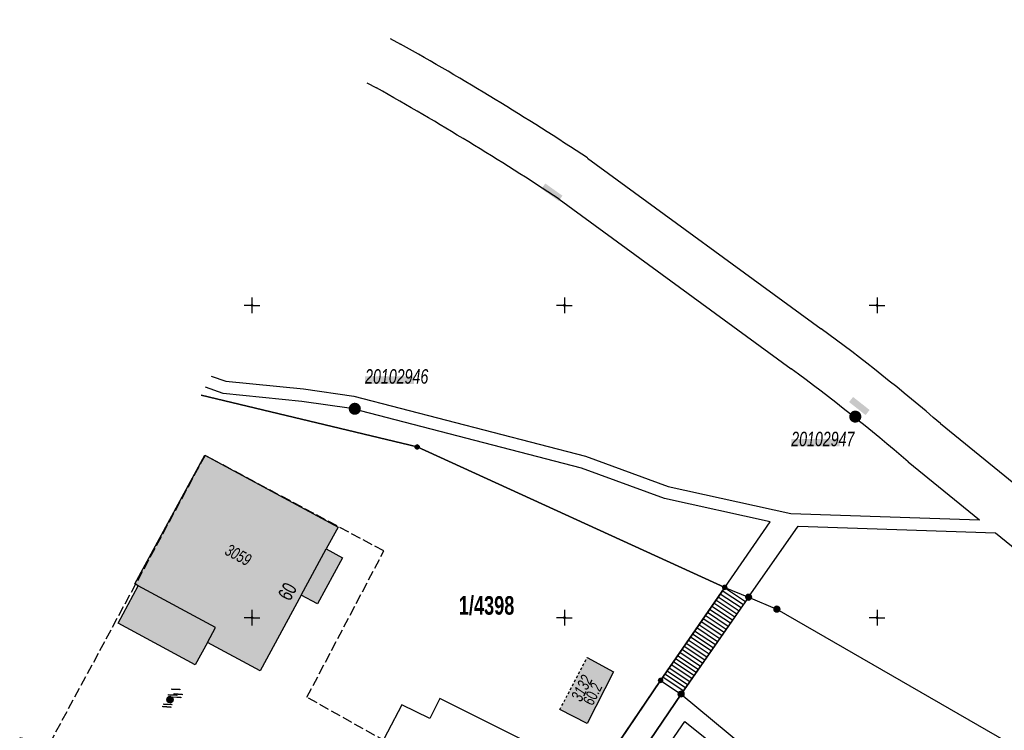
# Model space of a CAD drawing. Header units: metres. Extents: x 2695560 to 2696939, y 1260491 to 1262050.
# Tile 824 of 1005: x 2695982 to 2696061, y 1261766 to 1261823. Entities that reach past the tile are written whole.
import ezdxf

# ---------------------------------------------------------------- set-up
doc = ezdxf.new("R2010")
doc.units = ezdxf.units.M
for name, pattern in [('ALL_S25', [1.06, 0.8, -0.26]), ('AUSGEZOGEN', [0]), ('VERDECKT2_S2', [0.36, 0.2, -0.16])]:
    doc.linetypes.add(name, pattern=pattern)
for name, color, linetype in [('XR$1$AV_Gebäudeflächen (BB)', 7, 'AUSGEZOGEN'), ('XR$1$AV_Grenzpunkte', 7, 'AUSGEZOGEN'), ('XR$1$AV_Grundstück-Nr.', 7, 'AUSGEZOGEN'), ('XR$1$AV_Haus-Nr.', 7, 'AUSGEZOGEN'), ('XR$1$AV_Koordinatennetzpunkte', 7, 'AUSGEZOGEN'), ('XR$1$AV_Lagefixpunkt-Nr.', 7, 'AUSGEZOGEN'), ('XR$1$AV_Lagefixpunkte', 7, 'AUSGEZOGEN'), ('XR$1$AV_Linien (BB)', 7, 'AUSGEZOGEN'), ('XR$1$AV_Linien (EO)', 7, 'AUSGEZOGEN'), ('XR$1$AV_Versicherung-Nr.', 7, 'AUSGEZOGEN'), ('XR$1$AV_Waldflächen', 7, 'AUSGEZOGEN'), ('XR$1$GA_LK_Rohrleitungsteil', 32, 'AUSGEZOGEN'), ('XR$1$GA_LK_Siphon', 32, 'AUSGEZOGEN'), ('XR$1$Liegenschaftsgrenzen', 7, 'AUSGEZOGEN'), ('XR$1$PFAV', 255, 'AUSGEZOGEN'), ('XR$1$PFGA', 255, 'AUSGEZOGEN'), ('XR$1$RP_Abstandslinie', 7, 'AUSGEZOGEN'), ('XR$1$WA_LK_Rohrleitungsteil', 171, 'AUSGEZOGEN')]:
    doc.layers.add(name, color=color, linetype=linetype)
doc.styles.add('ARIAL', font='arial.ttf')
pattern_1 = [(0, (2725855, 1291000), (15000, 15000), [15000, -15000]), (90, (2725855, 1291000), (-15000, 15000), [15000, -15000])]

# ---------------------------------------------------------------- blocks, each defined once
blk = doc.blocks.new('COMPLEXOBJECT_76')
at = {"layer": 'XR$1$AV_Linien (BB)', "color": 7, "linetype": 'AUSGEZOGEN', "transparency": 33554687}
blk.add_line((6021.442, 11753.353), (6018.661, 11755.981), dxfattribs=at)
blk.add_lwpolyline([(6018.587, 11759.009), (6021.593, 11765.257), (6015.033, 11768.535), (6014.232, 11766.944), (6011.981, 11768.042), (6009.703, 11763.647), (6009.606, 11763.456)], dxfattribs=at)
for centre, start, end in [((6020.819, 11757.549), 146.82032, 185.62478), ((6020.819, 11757.548), 185.58753, 215.97548)]:
    blk.add_arc(centre, 2.667, start, end, dxfattribs=at)
blk = doc.blocks.new('COMPLEXOBJECT_451')
at = {"layer": 'XR$1$AV_Linien (BB)', "color": 7, "linetype": 'AUSGEZOGEN', "transparency": 33554687}
for p, q in [((6011.058, 11821.354), (6011.883, 11820.914)), ((6026.845, 11811.795), (6045.542, 11798.123))]:
    blk.add_line(p, q, dxfattribs=at)
blk.add_lwpolyline([(6055.077, 11790.535), (6060.933, 11785.767), (6069.81, 11778.538), (6073.227, 11775.821), (6077.101, 11773.161), (6117.057, 11748.556)], dxfattribs=at)
for centre, radius, start, end in [((5890.083, 11604.237), 248.565, 56.61876, 60.65852), ((5954.607, 11674.07), 153.813, 49.21683, 53.75727)]:
    blk.add_arc(centre, radius, start, end, dxfattribs=at)
blk = doc.blocks.new('COMPLEXOBJECT_452')
at = {"layer": 'XR$1$AV_Linien (BB)', "color": 7, "linetype": 'AUSGEZOGEN', "transparency": 33554687}
for points in [[(6059.465, 11781.803), (6067.303, 11775.421), (6070.847, 11772.603), (6074.93, 11769.8), (6115.238, 11745.566)], [(6126.229, 11737.917), (6146.38, 11722.08), (6155.316, 11717.501)]]:
    blk.add_lwpolyline(points, dxfattribs=at)
blk.add_arc((6063.499, 11659.5), 100.42, 51.34176, 58.98758, dxfattribs=at)
blk = doc.blocks.new('COMPLEXOBJECT_454')
at = {"layer": 'XR$1$AV_Linien (BB)', "color": 7, "linetype": 'AUSGEZOGEN', "transparency": 33554687}
for p, q in [((6009.186, 11817.819), (6009.967, 11817.402)), ((6024.564, 11808.508), (6043.129, 11794.931)), ((6052.503, 11787.472), (6058.184, 11782.846))]:
    blk.add_line(p, q, dxfattribs=at)
for centre, radius, start, end in [((5889.576, 11603.388), 245.552, 56.6513, 60.64053), ((5954.668, 11674.139), 149.719, 49.19751, 53.78315)]:
    blk.add_arc(centre, radius, start, end, dxfattribs=at)
blk = doc.blocks.new('COMPLEXOBJECT_587')
at = {"layer": 'XR$1$AV_Linien (BB)', "color": 7, "linetype": 'AUSGEZOGEN', "transparency": 33554687}
blk.add_line((6052.443, 11833.9), (6112.12, 11760.53), dxfattribs=at)
blk.add_arc((6272.009, 11890.445), 206.015, 219.09485, 229.12851, dxfattribs=at)
blk = doc.blocks.new('BWAV1')
at = {"layer": 'XR$1$PFAV', "transparency": 33554687}
blk.add_hatch(color=7, dxfattribs=at).paths.add_polyline_path([(0.67, 0), (0.66, 0.13), (0.62, 0.26), (0.55, 0.38), (0.46, 0.49), (0.35, 0.57), (0.23, 0.63), (0.1, 0.66), (-0.03, 0.67), (-0.17, 0.65), (-0.3, 0.6), (-0.41, 0.53), (-0.51, 0.44), (-0.59, 0.33), (-0.64, 0.2), (-0.67, 0.07), (-0.67, -0.07), (-0.64, -0.2), (-0.59, -0.33), (-0.51, -0.44), (-0.41, -0.53), (-0.3, -0.6), (-0.17, -0.65), (-0.03, -0.67), (0.1, -0.66), (0.23, -0.63), (0.35, -0.57), (0.46, -0.49), (0.55, -0.38), (0.62, -0.26), (0.66, -0.13)])
at = {"color": 7, "transparency": 33554687}
for radius, start, end in [(0.5, 91.1948, 268.8052), (0.326, 91.1948, 268.8052), (0.5, 268.8052, 91.1948), (0.326, 268.8052, 91.1948)]:
    blk.add_arc((0, 0), radius, start, end, dxfattribs=at)
at = {"layer": 'XR$1$PFAV', "transparency": 33554687}
blk.add_circle((0, 0), 0.5, dxfattribs=at)
blk = doc.blocks.new('BAV15')
at = {"layer": 'XR$1$PFAV', "transparency": 33554687}
blk.add_hatch(color=7, dxfattribs=at).paths.add_polyline_path([(0.5, 0), (0.49, 0.1), (0.46, 0.2), (0.41, 0.29), (0.34, 0.36), (0.26, 0.42), (0.17, 0.47), (0.08, 0.49), (-0.03, 0.5), (-0.13, 0.48), (-0.22, 0.45), (-0.31, 0.4), (-0.38, 0.33), (-0.44, 0.24), (-0.48, 0.15), (-0.5, 0.05), (-0.5, -0.05), (-0.48, -0.15), (-0.44, -0.24), (-0.38, -0.33), (-0.31, -0.4), (-0.22, -0.45), (-0.13, -0.48), (-0.03, -0.5), (0.08, -0.49), (0.17, -0.47), (0.26, -0.42), (0.34, -0.36), (0.41, -0.29), (0.46, -0.2), (0.49, -0.1)])
at = {"color": 7, "transparency": 33554687}
for start, end in [(90, 270), (270, 90)]:
    blk.add_arc((0, 0), 0.5, start, end, dxfattribs=at)
at = {"layer": 'XR$1$PFAV', "transparency": 33554687}
blk.add_circle((0, 0), 0.5, dxfattribs=at)
blk = doc.blocks.new('BAV2041')
at = {"color": 7, "transparency": 33554687}
for p, q in [((-0.05, 0), (-0.5, 0)), ((0, 0.5), (0, 0.05)), ((0.05, 0), (0.5, 0)), ((0, -0.05), (0, -0.5))]:
    blk.add_line(p, q, dxfattribs=at)
blk.add_circle((0, 0), 0.05, dxfattribs=at)
for start, end in [(90, 270), (270, 90)]:
    blk.add_arc((0, 0), 0.05, start, end, dxfattribs=at)
blk = doc.blocks.new('COMPLEXOBJECT_1450')
at = {"layer": 'XR$1$RP_Abstandslinie', "color": 7, "linetype": 'AUSGEZOGEN', "transparency": 33554687}
blk.add_lwpolyline([(5995.938, 11792.804), (6013.22, 11788.67), (6037.82, 11777.43), (6039.73, 11776.64), (6034.33, 11768.9), (6046.861, 11758.482), (6090.604, 11736.041), (6098.77, 11738.416), (6128.106, 11707.902), (6144.459, 11709.604), (6155.43, 11717.584)], dxfattribs=at)
blk = doc.blocks.new('BWA2013')
at = {"true_color": 0x000000, "transparency": 33554687}
blk.add_hatch(color=18, dxfattribs=at).paths.add_polyline_path([(-0.29, -0.41), (0.35, 0.36), (0.29, 0.41), (-0.35, -0.36)])
at = {"transparency": 33554687}
blk.add_lwpolyline([(-0.29, -0.41), (-0.35, -0.36), (0.29, 0.41), (0.35, 0.36), (-0.29, -0.41)], close=True, dxfattribs=at)
blk = doc.blocks.new('BGA2013')
at = {"transparency": 33554687}
blk.add_hatch(color=36, dxfattribs=at).paths.add_polyline_path([(-0.29, -0.41), (0.35, 0.36), (0.29, 0.41), (-0.35, -0.36)])
at = {"color": 32, "transparency": 33554687}
blk.add_lwpolyline([(-0.29, -0.41), (-0.35, -0.36), (0.29, 0.41), (0.35, 0.36), (-0.29, -0.41)], close=True, dxfattribs=at)
blk = doc.blocks.new('BGA15')
at = {"layer": 'XR$1$PFGA', "transparency": 33554687}
blk.add_hatch(color=7, dxfattribs=at).paths.add_polyline_path([(0.5, 0), (0.49, 0.1), (0.46, 0.2), (0.41, 0.29), (0.34, 0.36), (0.26, 0.42), (0.17, 0.47), (0.08, 0.49), (-0.03, 0.5), (-0.13, 0.48), (-0.22, 0.45), (-0.31, 0.4), (-0.38, 0.33), (-0.44, 0.24), (-0.48, 0.15), (-0.5, 0.05), (-0.5, -0.05), (-0.48, -0.15), (-0.44, -0.24), (-0.38, -0.33), (-0.31, -0.4), (-0.22, -0.45), (-0.13, -0.48), (-0.03, -0.5), (0.08, -0.49), (0.17, -0.47), (0.26, -0.42), (0.34, -0.36), (0.41, -0.29), (0.46, -0.2), (0.49, -0.1)])
at = {"color": 32, "transparency": 33554687}
for start, end in [(91.1948, 268.8052), (268.8052, 91.1948)]:
    blk.add_arc((0, 0), 0.5, start, end, dxfattribs=at)
at = {"layer": 'XR$1$PFGA', "transparency": 33554687}
blk.add_circle((0, 0), 0.5, dxfattribs=at)

msp = doc.modelspace()

# ---------------------------------------------------------------- hatches: boundary and pattern name
at = {"transparency": 33554687}
for points in [[(2696024.435, 1261809.567), (2696024.134, 1261809.144), (2696025.507, 1261808.165), (2696025.808, 1261808.588)], [(2696010.025, 1261794.131), (2696010.025, 1261793.528), (2696013.927, 1261793.528), (2696013.927, 1261794.131)], [(2696049.053, 1261792.483), (2696048.731, 1261792.075), (2696050.055, 1261791.031), (2696050.377, 1261791.439)], [(2696044.106, 1261789.123), (2696044.106, 1261788.52), (2696047.989, 1261788.52), (2696047.989, 1261789.123)]]:
    msp.add_hatch(color=7, dxfattribs=at).paths.add_polyline_path(points)
at = {"layer": 'XR$1$AV_Gebäudeflächen (BB)', "true_color": 0xd2d2d2, "transparency": 33554687}
for points in [[(2695991.882, 1261777.364), (2695990.27, 1261774.389), (2695996.436, 1261771.047), (2695997.409, 1261772.84), (2696001.628, 1261770.553), (2696004.919, 1261776.624), (2696006.226, 1261775.916), (2696008.223, 1261779.608), (2696006.919, 1261780.315), (2696007.865, 1261782.06), (2695997.191, 1261787.836), (2695991.592, 1261777.521)], [(2696025.599, 1261767.46), (2696027.792, 1261766.345), (2696029.894, 1261770.477), (2696027.78, 1261771.629)]]:
    msp.add_hatch(color=254, dxfattribs=at).paths.add_polyline_path(points)
at = {"layer": 'XR$1$AV_Waldflächen', "transparency": 33554687}
h = msp.add_hatch(dxfattribs=at)
h.set_pattern_fill('MUSTER', scale=15000, style=0, pattern_type=2)
h.set_pattern_definition(pattern_1)
h.paths.add_polyline_path([(2696029.596, 1261854.34), (2696012.028, 1261821.164), (2696012.853, 1261820.724), (2696013.345, 1261820.446), (2696013.837, 1261820.168), (2696014.329, 1261819.888), (2696014.819, 1261819.607), (2696015.309, 1261819.325), (2696015.798, 1261819.042), (2696016.287, 1261818.757), (2696016.775, 1261818.472), (2696017.263, 1261818.186), (2696017.749, 1261817.898), (2696018.235, 1261817.609), (2696018.721, 1261817.319), (2696019.205, 1261817.028), (2696019.69, 1261816.736), (2696020.173, 1261816.443), (2696020.656, 1261816.149), (2696021.138, 1261815.854), (2696021.619, 1261815.557), (2696022.1, 1261815.26), (2696022.58, 1261814.961), (2696023.059, 1261814.662), (2696023.538, 1261814.361), (2696024.016, 1261814.059), (2696024.493, 1261813.756), (2696024.97, 1261813.452), (2696025.446, 1261813.147), (2696025.921, 1261812.841), (2696026.396, 1261812.533), (2696026.869, 1261812.225), (2696027.343, 1261811.916), (2696027.815, 1261811.605), (2696046.512, 1261797.933), (2696046.829, 1261797.7), (2696047.145, 1261797.466), (2696047.461, 1261797.232), (2696047.776, 1261796.997), (2696048.09, 1261796.761), (2696048.404, 1261796.524), (2696048.717, 1261796.286), (2696049.03, 1261796.048), (2696049.342, 1261795.808), (2696049.653, 1261795.568), (2696049.964, 1261795.327), (2696050.274, 1261795.086), (2696050.584, 1261794.843), (2696050.892, 1261794.6), (2696051.201, 1261794.356), (2696051.508, 1261794.111), (2696051.815, 1261793.865), (2696052.122, 1261793.619), (2696052.428, 1261793.372), (2696052.733, 1261793.124), (2696053.037, 1261792.875), (2696053.341, 1261792.625), (2696053.644, 1261792.375), (2696053.947, 1261792.124), (2696054.249, 1261791.872), (2696054.55, 1261791.62), (2696054.851, 1261791.366), (2696055.151, 1261791.112), (2696055.45, 1261790.857), (2696055.749, 1261790.601), (2696056.047, 1261790.345), (2696061.903, 1261785.577), (2696070.78, 1261778.348), (2696074.197, 1261775.631), (2696078.071, 1261772.971), (2696118.027, 1261748.366), (2696118.403, 1261748.127), (2696118.777, 1261747.886), (2696119.15, 1261747.643), (2696119.522, 1261747.398), (2696119.893, 1261747.151), (2696120.262, 1261746.903), (2696120.63, 1261746.652), (2696120.997, 1261746.4), (2696121.362, 1261746.145), (2696121.727, 1261745.889), (2696122.089, 1261745.631), (2696122.451, 1261745.371), (2696122.811, 1261745.109), (2696123.17, 1261744.845), (2696123.527, 1261744.58), (2696123.883, 1261744.312), (2696124.238, 1261744.043), (2696124.591, 1261743.772), (2696124.943, 1261743.499), (2696125.294, 1261743.225), (2696125.643, 1261742.948), (2696125.99, 1261742.67), (2696126.336, 1261742.39), (2696126.681, 1261742.108), (2696127.024, 1261741.824), (2696127.366, 1261741.539), (2696127.707, 1261741.252), (2696128.045, 1261740.963), (2696128.383, 1261740.672), (2696128.719, 1261740.38), (2696129.053, 1261740.086), (2696137.471, 1261733.673), (2696138.17, 1261734.47), (2696137.292, 1261735.234), (2696136.419, 1261736.003), (2696135.549, 1261736.777), (2696134.685, 1261737.556), (2696133.824, 1261738.339), (2696132.968, 1261739.128), (2696132.117, 1261739.921), (2696131.27, 1261740.719), (2696130.427, 1261741.522), (2696129.589, 1261742.33), (2696128.756, 1261743.142), (2696127.927, 1261743.959), (2696127.103, 1261744.781), (2696126.284, 1261745.607), (2696125.469, 1261746.438), (2696124.659, 1261747.274), (2696123.854, 1261748.114), (2696123.053, 1261748.959), (2696122.257, 1261749.808), (2696121.466, 1261750.662), (2696120.68, 1261751.52), (2696119.899, 1261752.382), (2696119.122, 1261753.249), (2696118.351, 1261754.121), (2696117.584, 1261754.996), (2696116.823, 1261755.876), (2696116.066, 1261756.761), (2696115.315, 1261757.649), (2696114.568, 1261758.542), (2696113.826, 1261759.439), (2696113.09, 1261760.34), (2696053.413, 1261833.71), (2696049.12, 1261830.268), (2696031.771, 1261851.666)], flags=0)
h = msp.add_hatch(dxfattribs=at)
h.set_pattern_fill('MUSTER', scale=15000, style=0, pattern_type=2)
h.set_pattern_definition(pattern_1)
h.paths.add_polyline_path([(2696010.156, 1261817.629), (2695997.722, 1261794.149), (2695998.894, 1261793.754), (2696005.096, 1261793.122), (2696009.133, 1261792.537), (2696027.643, 1261787.748), (2696034.253, 1261785.307), (2696044.076, 1261783.153), (2696059.154, 1261782.656), (2696053.473, 1261787.282), (2696053.18, 1261787.534), (2696052.887, 1261787.786), (2696052.592, 1261788.036), (2696052.297, 1261788.286), (2696052.002, 1261788.535), (2696051.706, 1261788.784), (2696051.409, 1261789.031), (2696051.112, 1261789.278), (2696050.813, 1261789.524), (2696050.515, 1261789.77), (2696050.215, 1261790.014), (2696049.915, 1261790.258), (2696049.615, 1261790.501), (2696049.314, 1261790.743), (2696049.012, 1261790.985), (2696048.709, 1261791.226), (2696048.406, 1261791.465), (2696048.103, 1261791.705), (2696047.798, 1261791.943), (2696047.493, 1261792.18), (2696047.188, 1261792.417), (2696046.882, 1261792.653), (2696046.575, 1261792.888), (2696046.267, 1261793.123), (2696045.959, 1261793.356), (2696045.651, 1261793.589), (2696045.342, 1261793.821), (2696045.032, 1261794.052), (2696044.722, 1261794.283), (2696044.411, 1261794.512), (2696044.099, 1261794.741), (2696025.534, 1261808.318), (2696025.073, 1261808.621), (2696024.611, 1261808.922), (2696024.149, 1261809.223), (2696023.686, 1261809.522), (2696023.222, 1261809.821), (2696022.758, 1261810.118), (2696022.293, 1261810.415), (2696021.827, 1261810.71), (2696021.36, 1261811.005), (2696020.893, 1261811.298), (2696020.426, 1261811.59), (2696019.957, 1261811.881), (2696019.488, 1261812.171), (2696019.019, 1261812.46), (2696018.548, 1261812.748), (2696018.077, 1261813.035), (2696017.606, 1261813.321), (2696017.133, 1261813.606), (2696016.661, 1261813.89), (2696016.187, 1261814.173), (2696015.713, 1261814.454), (2696015.238, 1261814.735), (2696014.763, 1261815.014), (2696014.287, 1261815.293), (2696013.81, 1261815.57), (2696013.333, 1261815.847), (2696012.855, 1261816.122), (2696012.376, 1261816.396), (2696011.897, 1261816.669), (2696011.417, 1261816.941), (2696010.937, 1261817.212)], flags=0)
h = msp.add_hatch(dxfattribs=at)
h.set_pattern_fill('MUSTER', scale=15000, style=0, pattern_type=2)
h.set_pattern_definition(pattern_1)
h.paths.add_polyline_path([(2695997.248, 1261793.254), (2695996.908, 1261792.614), (2696014.19, 1261788.48), (2696038.79, 1261777.24), (2696042.412, 1261782.494), (2696033.971, 1261784.345), (2696027.343, 1261786.792), (2696008.936, 1261791.555), (2696004.973, 1261792.13), (2695998.681, 1261792.771)], flags=0)
h = msp.add_hatch(dxfattribs=at)
h.set_pattern_fill('MUSTER', scale=15000, style=0, pattern_type=2)
h.set_pattern_definition(pattern_1)
h.paths.add_polyline_path([(2696040.7, 1261776.45), (2696035.3, 1261768.71), (2696047.831, 1261758.292), (2696076.473, 1261743.598), (2696091.574, 1261735.851), (2696099.74, 1261738.226), (2696129.076, 1261707.712), (2696145.429, 1261709.414), (2696156.286, 1261717.311), (2696147.35, 1261721.89), (2696127.199, 1261737.727), (2696126.861, 1261737.996), (2696126.522, 1261738.264), (2696126.181, 1261738.531), (2696125.84, 1261738.795), (2696125.497, 1261739.059), (2696125.153, 1261739.321), (2696124.808, 1261739.581), (2696124.462, 1261739.84), (2696124.115, 1261740.098), (2696123.766, 1261740.354), (2696123.417, 1261740.608), (2696123.066, 1261740.861), (2696122.715, 1261741.113), (2696122.362, 1261741.363), (2696122.008, 1261741.611), (2696121.654, 1261741.858), (2696121.298, 1261742.104), (2696120.941, 1261742.347), (2696120.583, 1261742.59), (2696120.224, 1261742.831), (2696119.864, 1261743.07), (2696119.503, 1261743.307), (2696119.141, 1261743.544), (2696118.778, 1261743.778), (2696118.413, 1261744.011), (2696118.048, 1261744.243), (2696117.682, 1261744.472), (2696117.315, 1261744.701), (2696116.947, 1261744.927), (2696116.578, 1261745.152), (2696116.208, 1261745.376), (2696075.9, 1261769.61), (2696071.817, 1261772.413), (2696068.273, 1261775.231), (2696060.435, 1261781.613), (2696044.665, 1261782.133)], flags=0)

# ---------------------------------------------------------------- linework, layer by layer
at = {"layer": 'XR$1$AV_Linien (BB)', "color": 7, "linetype": 'AUSGEZOGEN', "transparency": 33554687}
for p, q in [((2696038.79, 1261777.24), (2696042.412, 1261782.494)), ((2696040.7, 1261776.45), (2696044.665, 1261782.133)), ((2696044.665, 1261782.133), (2696060.435, 1261781.613)), ((2696040.7, 1261776.45), (2696035.3, 1261768.71)), ((2696027.792, 1261766.345), (2696025.599, 1261767.46))]:
    msp.add_line(p, q, dxfattribs=at)
at = {"layer": 'XR$1$AV_Linien (BB)', "color": 7, "linetype": 'VERDECKT2_S2', "transparency": 33554687}
msp.add_line((2696025.599, 1261767.46), (2696027.78, 1261771.629), dxfattribs=at)
at = {"layer": 'XR$1$AV_Linien (BB)', "color": 7, "linetype": 'AUSGEZOGEN', "transparency": 33554687}
for points in [[(2695997.722, 1261794.149), (2695998.894, 1261793.754), (2696005.096, 1261793.122), (2696009.133, 1261792.537), (2696027.643, 1261787.748), (2696034.253, 1261785.307), (2696044.076, 1261783.153), (2696059.154, 1261782.656)], [(2696042.412, 1261782.494), (2696033.971, 1261784.345), (2696027.343, 1261786.792), (2696008.936, 1261791.555), (2696004.973, 1261792.13), (2695998.681, 1261792.771), (2695997.248, 1261793.254)], [(2696038.79, 1261777.24), (2696014.19, 1261788.48), (2695996.908, 1261792.614)], [(2696022.412, 1261753.163), (2696033.66, 1261769.8), (2696038.79, 1261777.24)], [(2696027.78, 1261771.629), (2696029.894, 1261770.477), (2696027.792, 1261766.345)], [(2696026.2, 1261749.23), (2696023.93, 1261751.91), (2696035.3, 1261768.71)], [(2696035.3, 1261768.71), (2696047.831, 1261758.292), (2696076.473, 1261743.598)], [(2696031.463, 1261751.489), (2696027.25, 1261754.406), (2696033.887, 1261764.026), (2696035.605, 1261766.516), (2696038.02, 1261764.574), (2696047.1, 1261757.27), (2696043.453, 1261751.766)]]:
    msp.add_lwpolyline(points, dxfattribs=at)
msp.add_lwpolyline([(2695991.882, 1261777.364), (2695991.592, 1261777.521), (2695997.191, 1261787.836), (2696007.865, 1261782.06), (2696006.919, 1261780.315), (2696008.223, 1261779.608), (2696006.226, 1261775.916), (2696004.919, 1261776.624), (2696001.628, 1261770.553), (2695997.409, 1261772.84), (2695996.436, 1261771.047), (2695990.27, 1261774.389), (2695991.882, 1261777.364)], close=True, dxfattribs=at)
at = {"layer": 'XR$1$AV_Linien (EO)', "color": 7, "linetype": 'AUSGEZOGEN', "transparency": 33554687}
for p, q in [((2696004.919, 1261776.624), (2696006.919, 1261780.315)), ((2696033.66, 1261769.8), (2696038.769, 1261777.21)), ((2696040.451, 1261776.092), (2696038.769, 1261777.21)), ((2696039.932, 1261775.35), (2696038.255, 1261776.464)), ((2696040.104, 1261775.595), (2696038.425, 1261776.711)), ((2696040.276, 1261775.841), (2696038.596, 1261776.958)), ((2696035.3, 1261768.71), (2696040.451, 1261776.092)), ((2696039.418, 1261774.612), (2696037.745, 1261775.724)), ((2696039.589, 1261774.858), (2696037.915, 1261775.971)), ((2696039.761, 1261775.104), (2696038.085, 1261776.217)), ((2696038.903, 1261773.874), (2696037.234, 1261774.983)), ((2696039.075, 1261774.12), (2696037.404, 1261775.23)), ((2696039.246, 1261774.366), (2696037.574, 1261775.477)), ((2696038.388, 1261773.136), (2696036.723, 1261774.243)), ((2696038.56, 1261773.382), (2696036.894, 1261774.49)), ((2696038.731, 1261773.628), (2696037.064, 1261774.737)), ((2696037.702, 1261772.153), (2696036.043, 1261773.256)), ((2696037.874, 1261772.399), (2696036.213, 1261773.502)), ((2696038.045, 1261772.644), (2696036.383, 1261773.749)), ((2696038.217, 1261772.891), (2696036.553, 1261773.996)), ((2696037.187, 1261771.415), (2696035.532, 1261772.515)), ((2696037.359, 1261771.661), (2696035.702, 1261772.762)), ((2696037.53, 1261771.907), (2696035.872, 1261773.009)), ((2696036.673, 1261770.677), (2696035.022, 1261771.775)), ((2696036.844, 1261770.923), (2696035.192, 1261772.021)), ((2696037.016, 1261771.169), (2696035.362, 1261772.268)), ((2696036.158, 1261769.939), (2696034.511, 1261771.034)), ((2696036.329, 1261770.185), (2696034.681, 1261771.281)), ((2696036.501, 1261770.431), (2696034.851, 1261771.528)), ((2696035.643, 1261769.202), (2696034, 1261770.294)), ((2696035.815, 1261769.448), (2696034.171, 1261770.54)), ((2696035.986, 1261769.694), (2696034.341, 1261770.787)), ((2696033.66, 1261769.8), (2696035.3, 1261768.71)), ((2696035.472, 1261768.956), (2696033.83, 1261770.047))]:
    msp.add_line(p, q, dxfattribs=at)
msp.add_lwpolyline([(2695997.409, 1261772.84), (2695998.049, 1261774.021), (2695991.882, 1261777.364)], dxfattribs=at)
at = {"layer": 'XR$1$Liegenschaftsgrenzen', "color": 7, "linetype": 'AUSGEZOGEN', "transparency": 33554687}
msp.add_line((2696038.79, 1261777.24), (2696040.7, 1261776.45), dxfattribs=at)
for points in [[(2695996.908, 1261792.614), (2696014.19, 1261788.48), (2696038.79, 1261777.24)], [(2696038.79, 1261777.24), (2696033.66, 1261769.8), (2696020.68, 1261750.6)], [(2696040.7, 1261776.45), (2696035.3, 1261768.71), (2696023.93, 1261751.91), (2696026.2, 1261749.23)], [(2696040.7, 1261776.45), (2696042.96, 1261775.5), (2696062.85, 1261764.03), (2696078.44, 1261760.67), (2696093.79, 1261754.23), (2696108.95, 1261744.68), (2696125.62, 1261732.83), (2696139.06, 1261725.35), (2696147.35, 1261721.89), (2696157.262, 1261716.811)]]:
    msp.add_lwpolyline(points, dxfattribs=at)
at = {"layer": 'XR$1$RP_Abstandslinie', "color": 7, "linetype": 'ALL_S25', "transparency": 33554687}
msp.add_lwpolyline([(2696022.82, 1261758.65), (2696005.37, 1261768.45), (2696011.52, 1261780.16), (2695997.22, 1261787.81), (2695984.68, 1261764.55), (2695982.395, 1261765.208)], dxfattribs=at)

# ---------------------------------------------------------------- block references
at = {"layer": 'XR$1$AV_Grenzpunkte', "color": 7, "linetype": 'AUSGEZOGEN', "lineweight": -3, "transparency": 33554687}
for p, xscale, yscale in [((2696014.19, 1261788.48), 0.3249999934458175, 0.3249999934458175), ((2696038.79, 1261777.24), 0.3249999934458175, 0.3249999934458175), ((2696040.7, 1261776.45), 0.4549999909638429, 0.4549999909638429), ((2696042.96, 1261775.5), 0.4549999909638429, 0.4549999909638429), ((2696033.66, 1261769.8), 0.3249999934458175, 0.3249999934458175), ((2696035.3, 1261768.71), 0.4549999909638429, 0.4549999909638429)]:
    msp.add_blockref('BAV15', p, dxfattribs=dict(at, xscale=xscale, yscale=yscale))
at = {"layer": 'XR$1$AV_Koordinatennetzpunkte', "color": 7, "linetype": 'AUSGEZOGEN', "lineweight": -3, "transparency": 33554687, "xscale": 1.25, "yscale": 1.25}
for p in [(2696000.97, 1261799.81), (2696025.97, 1261799.81), (2696050.97, 1261799.81), (2696000.97, 1261774.81), (2696025.97, 1261774.81), (2696050.97, 1261774.81)]:
    msp.add_blockref('BAV2041', p, dxfattribs=at)
at = {"layer": 'XR$1$AV_Lagefixpunkte', "color": 7, "linetype": 'AUSGEZOGEN', "lineweight": -3, "transparency": 33554687, "xscale": 0.7199999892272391, "yscale": 0.7199999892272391}
for p in [(2696009.2, 1261791.534, -1000), (2696049.23, 1261790.908, -1000)]:
    msp.add_blockref('BWAV1', p, dxfattribs=at)
at = {"layer": 'XR$1$AV_Linien (BB)', "color": 7, "linetype": 'AUSGEZOGEN', "lineweight": -3, "transparency": 33554687}
for name in ['COMPLEXOBJECT_587', 'COMPLEXOBJECT_451', 'COMPLEXOBJECT_454', 'COMPLEXOBJECT_452', 'COMPLEXOBJECT_76']:
    msp.add_blockref(name, (2690000.97, 1249999.81), dxfattribs=at)
at = {"layer": 'XR$1$GA_LK_Rohrleitungsteil', "color": 32, "linetype": 'AUSGEZOGEN', "lineweight": -3, "transparency": 33554687, "xscale": 0.6499999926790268, "yscale": 0.6499999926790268, "rotation": 306}
for p in [(2695994.883, 1261769.083), (2695994.632, 1261768.628), (2695994.166, 1261767.684), (2695994.254, 1261767.878)]:
    msp.add_blockref('BGA2013', p, dxfattribs=at)
at = {"layer": 'XR$1$GA_LK_Siphon', "color": 32, "linetype": 'AUSGEZOGEN', "lineweight": -3, "transparency": 33554687, "xscale": 0.4999999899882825, "yscale": 0.4999999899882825}
msp.add_blockref('BGA15', (2695994.424, 1261768.251), dxfattribs=at)
at = {"layer": 'XR$1$RP_Abstandslinie', "color": 7, "linetype": 'AUSGEZOGEN', "lineweight": -3, "transparency": 33554687}
msp.add_blockref('COMPLEXOBJECT_1450', (2690000.97, 1249999.81), dxfattribs=at)
at = {"layer": 'XR$1$WA_LK_Rohrleitungsteil', "color": 171, "linetype": 'AUSGEZOGEN', "lineweight": -3, "transparency": 33554687}
for p, xscale, yscale, rotation in [((2695994.962, 1261768.45), 0.6499999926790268, 0.6499999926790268, 306), ((2695995.074, 1261768.696), 0.6499999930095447, 0.6499999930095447, 305.999999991)]:
    msp.add_blockref('BWA2013', p, dxfattribs=dict(at, xscale=xscale, yscale=yscale, rotation=rotation))

# ---------------------------------------------------------------- texts
at = {"layer": 'XR$1$AV_Grundstück-Nr.', "color": 7, "transparency": 33554687, "insert": (2696019.74, 1261775.778), "char_height": 1.48491, "width": 4.98214, "attachment_point": 5, "style": 'ARIAL'}
msp.add_mtext('\\A1;{\\fArial|i0|b1;\\H1.484908;\\W0.700000;\\C7;1/4398}\\P', dxfattribs=at)
at = {"layer": 'XR$1$AV_Haus-Nr.', "color": 7, "transparency": 33554687, "attachment_point": 8, "style": 'ARIAL'}
for s, insert, char_height, width, rotation in [('\\W0.70;60', (2696004.33, 1261776.626), 1.1621, 1.68109, 61.542), ('\\W0.70;60.2', (2696028.639, 1261768.5), 0.92968, 2.10446, 63.0369)]:
    msp.add_mtext(s, dxfattribs=dict(at, insert=insert, char_height=char_height, width=width, rotation=rotation))
at = {"layer": 'XR$1$AV_Lagefixpunkt-Nr.', "color": 7, "transparency": 33554687, "char_height": 1.1621, "width": 5.50234, "attachment_point": 7, "style": 'ARIAL'}
for s, insert in [('\\A1;{\\fArial|i1|b0;\\H1.162102;\\W0.700000;\\C7;20102946}\\P', (2696010.025, 1261793.528)), ('\\A1;{\\fArial|i1|b0;\\H1.162102;\\W0.700000;\\C7;20102947}\\P', (2696044.106, 1261788.52))]:
    msp.add_mtext(s, dxfattribs=dict(at, insert=insert))
at = {"layer": 'XR$1$AV_Versicherung-Nr.', "color": 7, "transparency": 33554687, "char_height": 0.96842, "attachment_point": 5, "style": 'ARIAL'}
for s, insert, width, rotation in [('\\A1;{\\fArial|i1|b0;\\H0.968418;\\W0.700000;\\C7;3059}\\P', (2695999.876, 1261779.838), 2.46457, 331.542), ('\\A1;{\\fArial|i1|b0;\\H0.968418;\\W0.700000;\\C7;3132}\\P', (2696027.357, 1261769.178), 2.45636, 63.036)]:
    msp.add_mtext(s, dxfattribs=dict(at, insert=insert, width=width, rotation=rotation))

doc.saveas('drawing.dxf')
